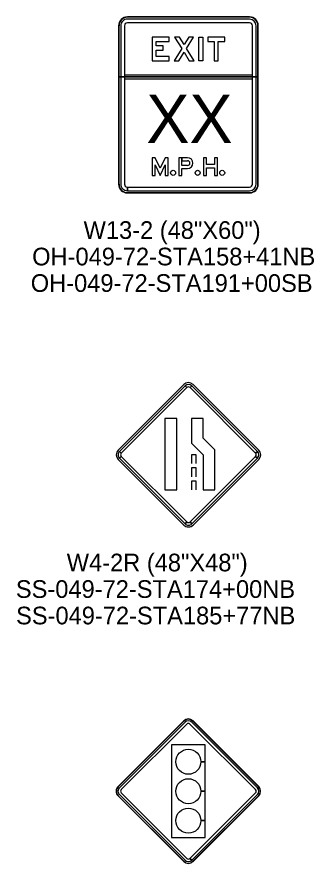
# Model space of a CAD drawing. Extents: x 658976 to 668726, y 639543 to 647196.
# Drawn here: x 665087.8 to 665192.8, y 643541.5 to 643841.1 of the extents above; entities that cross this region are included whole.
import ezdxf

# ---------------------------------------------------------------- set-up
doc = ezdxf.new("R2010")
doc.units = 0
for name, color, linetype in [('R_SIGN - I49', 7, 'Continuous'), ('R_SIGN - Ramps', 7, 'Continuous'), ('R_SIGN_ANNOT_I49', 7, 'Continuous'), ('R_SIGN_ANNOT_RAMPS', 7, 'Continuous')]:
    doc.layers.add(name, color=color, linetype=linetype)

msp = doc.modelspace()

# ---------------------------------------------------------------- linework, layer by layer
at = {"layer": 'R_SIGN - I49'}
for p, q in [((665146.76, 643711.12), (665123.56, 643687.92)), ((665147.22, 643710.66), (665147.87, 643710.01)), ((665148.97, 643710.01), (665149.62, 643710.66)), ((665173.28, 643687.92), (665150.08, 643711.12)), ((665144.26, 643699.13), (665140.09, 643699.13)), ((665140.09, 643699.13), (665140.09, 643673.82)), ((665144.26, 643673.82), (665144.26, 643699.13)), ((665153.62, 643699.13), (665149.46, 643699.13)), ((665149.46, 643699.13), (665149.46, 643690.42)), ((665153.62, 643692.15), (665153.62, 643699.13)), ((665157.78, 643687.98), (665153.62, 643692.15)), ((665149.46, 643690.42), (665153.62, 643686.26)), ((665124.66, 643686.81), (665124.02, 643687.46)), ((665151.11, 643686.26), (665149.46, 643686.26)), ((665149.46, 643686.26), (665149.46, 643683.15)), ((665151.11, 643683.15), (665151.11, 643686.26)), ((665153.62, 643686.26), (665153.62, 643673.82)), ((665157.78, 643673.82), (665157.78, 643687.98)), ((665172.82, 643687.46), (665172.17, 643686.81)), ((665123.56, 643684.6), (665146.76, 643661.4)), ((665124.02, 643685.06), (665124.66, 643685.71)), ((665150.08, 643661.4), (665173.28, 643684.6)), ((665172.17, 643685.71), (665172.82, 643685.06)), ((665151.11, 643681.59), (665149.46, 643681.59)), ((665149.46, 643681.59), (665149.46, 643678.48)), ((665151.11, 643678.48), (665151.11, 643681.59)), ((665151.11, 643676.93), (665149.46, 643676.93)), ((665149.46, 643676.93), (665149.46, 643673.82)), ((665151.11, 643673.82), (665151.11, 643676.93)), ((665140.09, 643673.82), (665144.26, 643673.82)), ((665153.62, 643673.82), (665157.78, 643673.82)), ((665147.87, 643662.51), (665147.22, 643661.86)), ((665149.62, 643661.86), (665148.97, 643662.51))]:
    msp.add_line(p, q, dxfattribs=at)
for points in [[(665123.56, 643687.92), (665146.76, 643711.12)], [(665150.08, 643711.12), (665173.28, 643687.92)], [(665146.76, 643661.4), (665123.56, 643684.6)], [(665173.28, 643684.6), (665150.08, 643661.4)]]:
    msp.add_lwpolyline(points, dxfattribs=at)
for points in [[(665147.22, 643710.66), (665124.02, 643687.46), (665124.66, 643686.81), (665147.87, 643710.01), (665147.22, 643710.66)], [(665172.82, 643687.46), (665149.62, 643710.66), (665148.97, 643710.01), (665172.17, 643686.81), (665172.82, 643687.46)], [(665124.02, 643685.06), (665147.22, 643661.86), (665147.87, 643662.51), (665124.66, 643685.71), (665124.02, 643685.06)], [(665149.62, 643661.86), (665172.82, 643685.06), (665172.17, 643685.71), (665148.97, 643662.51), (665149.62, 643661.86)]]:
    msp.add_lwpolyline(points, close=True, dxfattribs=at)
for centre, radius, start, end in [((665148.42, 643709.46), 2.34, 45, 134.9997), ((665148.42, 643709.46), 2.34, 45, 135), ((665148.42, 643709.46), 1.69, 45, 134.9997), ((665148.42, 643709.46), 0.781, 45, 134.9997), ((665125.22, 643686.26), 2.34, 134.9997, 225), ((665125.22, 643686.26), 2.34, 135, 225), ((665125.22, 643686.26), 1.69, 134.9997, 225), ((665125.22, 643686.26), 0.781, 134.9997, 225), ((665171.62, 643686.26), 0.781, 315.0002, 44.9998), ((665171.62, 643686.26), 1.69, 315.0002, 44.9998), ((665171.62, 643686.26), 2.34, 315.0002, 44.9998), ((665171.62, 643686.26), 2.34, 315, 45), ((665148.42, 643663.06), 0.781, 225, 315.0002), ((665148.42, 643663.06), 2.34, 225, 315.0002), ((665148.42, 643663.06), 2.34, 225, 315), ((665148.42, 643663.06), 1.69, 225, 315.0002)]:
    msp.add_arc(centre, radius, start, end, dxfattribs=at)
at = {"layer": 'R_SIGN - Ramps'}
for p, q in [((665170.03, 643841.14), (665126.81, 643841.14)), ((665170.03, 643841.14), (665126.81, 643841.14)), ((665126.81, 643841.01), (665126.81, 643841.01)), ((665170.03, 643841.01), (665126.81, 643841.01)), ((665170.03, 643840.36), (665126.81, 643840.36)), ((665170.03, 643839.07), (665126.81, 643839.07)), ((665170.03, 643841.01), (665170.03, 643841.01)), ((665123.72, 643838.03), (665123.72, 643819.9)), ((665123.72, 643838.03), (665123.72, 643782)), ((665123.85, 643838.03), (665123.85, 643782)), ((665123.85, 643838.03), (665123.85, 643838.03)), ((665124.49, 643838.03), (665124.49, 643782)), ((665125.78, 643838.03), (665125.78, 643782)), ((665171.05, 643782), (665171.05, 643838.03)), ((665172.34, 643782), (665172.34, 643838.03)), ((665172.98, 643838.03), (665172.98, 643838.03)), ((665172.98, 643782), (665172.98, 643838.03)), ((665173.11, 643819.9), (665173.11, 643838.03)), ((665173.11, 643782), (665173.11, 643838.03)), ((665173.11, 643819.9), (665123.72, 643819.9)), ((665123.72, 643819.9), (665123.72, 643782)), ((665123.72, 643819.9), (665173.11, 643819.9)), ((665171.05, 643820.55), (665125.78, 643820.55)), ((665125.78, 643820.55), (665125.78, 643819.25)), ((665171.05, 643820.55), (665125.78, 643820.55)), ((665125.78, 643820.55), (665125.78, 643819.25)), ((665171.05, 643820.55), (665125.78, 643820.55)), ((665125.78, 643820.55), (665125.78, 643819.25)), ((665125.78, 643819.25), (665171.05, 643819.25)), ((665125.78, 643819.25), (665171.05, 643819.25)), ((665125.78, 643819.25), (665171.05, 643819.25)), ((665171.05, 643819.25), (665171.05, 643820.55)), ((665171.05, 643819.25), (665171.05, 643820.55)), ((665171.05, 643819.25), (665171.05, 643820.55)), ((665173.11, 643782), (665173.11, 643819.9)), ((665148.12, 643788.61), (665146.11, 643788.61)), ((665146.11, 643787.52), (665148.11, 643787.52)), ((665123.85, 643782), (665123.85, 643782)), ((665172.98, 643782), (665172.98, 643782)), ((665126.81, 643779.66), (665126.81, 643780.96)), ((665126.81, 643778.88), (665126.81, 643779.01)), ((665126.81, 643779.01), (665126.81, 643779.01)), ((665126.81, 643779.01), (665170.03, 643779.01)), ((665126.81, 643779.01), (665126.81, 643778.88)), ((665126.81, 643778.88), (665170.03, 643778.88)), ((665126.81, 643778.88), (665170.03, 643778.88)), ((665126.82, 643780.96), (665170.03, 643780.96)), ((665126.82, 643780.96), (665126.82, 643779.66)), ((665126.82, 643779.66), (665170.03, 643779.66)), ((665170.03, 643779.01), (665170.03, 643779.01)), ((665146.73, 643592.12), (665123.52, 643568.91)), ((665146.73, 643592.12), (665123.52, 643568.91)), ((665146.73, 643592.12), (665123.52, 643568.91)), ((665146.73, 643592.12), (665123.52, 643568.91)), ((665146.8, 643592.05), (665123.59, 643568.85)), ((665146.8, 643592.05), (665123.59, 643568.85)), ((665147.19, 643591.66), (665123.98, 643568.45)), ((665147.19, 643591.66), (665123.98, 643568.45)), ((665147.83, 643591.02), (665124.62, 643567.81)), ((665147.83, 643591.02), (665124.62, 643567.81)), ((665146.73, 643592.12), (665146.73, 643592.12)), ((665146.73, 643592.12), (665146.73, 643592.12)), ((665146.73, 643592.12), (665146.73, 643592.12)), ((665146.73, 643592.12), (665146.73, 643592.12)), ((665146.8, 643592.05), (665146.8, 643592.05)), ((665146.8, 643592.05), (665146.8, 643592.05)), ((665147.19, 643591.66), (665147.19, 643591.66)), ((665147.19, 643591.66), (665147.19, 643591.66)), ((665147.83, 643591.02), (665147.83, 643591.01)), ((665147.83, 643591.02), (665147.83, 643591.01)), ((665148.94, 643591.01), (665148.94, 643591.02)), ((665172.15, 643567.81), (665148.94, 643591.02)), ((665148.94, 643591.01), (665148.94, 643591.02)), ((665172.15, 643567.81), (665148.94, 643591.02)), ((665172.79, 643568.45), (665149.58, 643591.66)), ((665149.58, 643591.66), (665149.58, 643591.66)), ((665172.79, 643568.45), (665149.58, 643591.66)), ((665149.58, 643591.66), (665149.58, 643591.66)), ((665149.97, 643592.05), (665149.97, 643592.05)), ((665173.18, 643568.85), (665149.97, 643592.05)), ((665149.97, 643592.05), (665149.97, 643592.05)), ((665173.18, 643568.85), (665149.97, 643592.05)), ((665173.25, 643568.91), (665150.04, 643592.12)), ((665150.04, 643592.12), (665150.04, 643592.12)), ((665173.25, 643568.91), (665150.04, 643592.12)), ((665150.04, 643592.12), (665150.04, 643592.12)), ((665173.25, 643568.91), (665150.04, 643592.12)), ((665150.04, 643592.12), (665150.04, 643592.12)), ((665173.25, 643568.91), (665150.04, 643592.12)), ((665150.04, 643592.12), (665150.04, 643592.12)), ((665123.52, 643568.91), (665123.52, 643568.91)), ((665123.52, 643568.91), (665123.52, 643568.91)), ((665123.52, 643568.91), (665123.52, 643568.91)), ((665123.52, 643568.91), (665123.52, 643568.91)), ((665123.59, 643568.84), (665123.59, 643568.85)), ((665123.59, 643568.84), (665123.59, 643568.85)), ((665123.98, 643568.45), (665123.98, 643568.45)), ((665123.98, 643568.45), (665123.98, 643568.45)), ((665124.63, 643567.81), (665124.62, 643567.81)), ((665124.63, 643567.81), (665124.62, 643567.81)), ((665124.62, 643566.7), (665147.83, 643543.5)), ((665124.62, 643566.7), (665124.63, 643566.7)), ((665124.62, 643566.7), (665147.83, 643543.5)), ((665124.62, 643566.7), (665124.63, 643566.7)), ((665148.94, 643543.5), (665172.15, 643566.7)), ((665148.94, 643543.5), (665172.15, 643566.7)), ((665172.15, 643567.81), (665172.14, 643567.81)), ((665172.15, 643567.81), (665172.14, 643567.81)), ((665172.14, 643566.7), (665172.15, 643566.7)), ((665172.14, 643566.7), (665172.15, 643566.7)), ((665172.79, 643568.45), (665172.79, 643568.45)), ((665172.79, 643568.45), (665172.79, 643568.45)), ((665173.18, 643568.85), (665173.18, 643568.84)), ((665173.18, 643568.85), (665173.18, 643568.84)), ((665173.25, 643568.91), (665173.25, 643568.91)), ((665173.25, 643568.91), (665173.25, 643568.91)), ((665173.25, 643568.91), (665173.25, 643568.91)), ((665173.25, 643568.91), (665173.25, 643568.91)), ((665123.52, 643565.6), (665123.52, 643565.6)), ((665123.52, 643565.6), (665146.73, 643542.39)), ((665123.52, 643565.6), (665123.52, 643565.6)), ((665123.52, 643565.6), (665146.73, 643542.39)), ((665123.52, 643565.6), (665123.52, 643565.6)), ((665123.52, 643565.6), (665146.73, 643542.39)), ((665123.52, 643565.6), (665123.52, 643565.6)), ((665123.52, 643565.6), (665146.73, 643542.39)), ((665123.59, 643565.67), (665146.79, 643542.46)), ((665123.59, 643565.67), (665123.59, 643565.67)), ((665123.59, 643565.67), (665146.79, 643542.46)), ((665123.59, 643565.67), (665123.59, 643565.67)), ((665123.98, 643566.06), (665123.98, 643566.06)), ((665123.98, 643566.06), (665147.19, 643542.85)), ((665123.98, 643566.06), (665123.98, 643566.06)), ((665123.98, 643566.06), (665147.19, 643542.85)), ((665149.59, 643542.85), (665172.79, 643566.06)), ((665149.59, 643542.85), (665172.79, 643566.06)), ((665149.98, 643542.46), (665173.18, 643565.67)), ((665149.98, 643542.46), (665173.18, 643565.67)), ((665150.04, 643542.39), (665173.25, 643565.6)), ((665150.04, 643542.39), (665173.25, 643565.6)), ((665150.04, 643542.39), (665173.25, 643565.6)), ((665150.04, 643542.39), (665173.25, 643565.6)), ((665172.79, 643566.06), (665172.79, 643566.06)), ((665172.79, 643566.06), (665172.79, 643566.06)), ((665173.18, 643565.67), (665173.18, 643565.67)), ((665173.18, 643565.67), (665173.18, 643565.67)), ((665173.25, 643565.6), (665173.25, 643565.6)), ((665173.25, 643565.6), (665173.25, 643565.6)), ((665173.25, 643565.6), (665173.25, 643565.6)), ((665173.25, 643565.6), (665173.25, 643565.6)), ((665152.81, 643556.84), (665152.81, 643556.84)), ((665146.73, 643542.39), (665146.73, 643542.39)), ((665146.73, 643542.39), (665146.73, 643542.39)), ((665146.73, 643542.39), (665146.73, 643542.39)), ((665146.73, 643542.39), (665146.73, 643542.39)), ((665146.8, 643542.46), (665146.79, 643542.46)), ((665146.8, 643542.46), (665146.79, 643542.46)), ((665147.19, 643542.85), (665147.19, 643542.85)), ((665147.19, 643542.85), (665147.19, 643542.85)), ((665147.83, 643543.5), (665147.83, 643543.5)), ((665147.83, 643543.5), (665147.83, 643543.5)), ((665149.58, 643542.85), (665148.94, 643543.5)), ((665148.94, 643543.5), (665148.94, 643543.5)), ((665148.94, 643543.5), (665149.59, 643542.85)), ((665149.58, 643542.85), (665148.94, 643543.5)), ((665148.94, 643543.5), (665148.94, 643543.5)), ((665148.94, 643543.5), (665149.59, 643542.85)), ((665149.58, 643542.85), (665149.58, 643542.85)), ((665149.58, 643542.85), (665149.58, 643542.85)), ((665150.04, 643542.39), (665149.97, 643542.46)), ((665149.97, 643542.46), (665149.97, 643542.46)), ((665150.04, 643542.39), (665149.97, 643542.46)), ((665149.97, 643542.46), (665149.97, 643542.46)), ((665149.98, 643542.46), (665150.04, 643542.39)), ((665149.98, 643542.46), (665150.04, 643542.39)), ((665150.04, 643542.39), (665150.04, 643542.39)), ((665150.04, 643542.39), (665150.04, 643542.39))]:
    msp.add_line(p, q, dxfattribs=at)
for points in [[(665141.6, 643827.11), (665136.97, 643827.11), (665136.97, 643829.43), (665139.42, 643829.43), (665139.42, 643830.88), (665136.97, 643830.88), (665136.97, 643832.51), (665141.6, 643832.51), (665141.6, 643833.96), (665135.55, 643833.96), (665135.55, 643825.66), (665141.6, 643825.66)], [(665141.6, 643827.11), (665136.97, 643827.11), (665136.97, 643829.43), (665139.42, 643829.43), (665139.42, 643830.88), (665136.97, 643830.88), (665136.97, 643832.51), (665141.6, 643832.51), (665141.6, 643833.96), (665135.55, 643833.96), (665135.55, 643825.66), (665141.6, 643825.66)], [(665141.6, 643827.11), (665136.97, 643827.11), (665136.97, 643829.43), (665139.42, 643829.43), (665139.42, 643830.88), (665136.97, 643830.88), (665136.97, 643832.51), (665141.6, 643832.51), (665141.6, 643833.96), (665135.55, 643833.96), (665135.55, 643825.66), (665141.6, 643825.66)], [(665143.31, 643825.66), (665144.99, 643825.66), (665146.85, 643828.64), (665148.72, 643825.66), (665150.4, 643825.66), (665147.69, 643829.99), (665150.17, 643833.96), (665148.49, 643833.96), (665146.85, 643831.34), (665145.22, 643833.96), (665143.53, 643833.96), (665146.01, 643829.99)], [(665143.31, 643825.66), (665144.99, 643825.66), (665146.85, 643828.64), (665148.72, 643825.66), (665150.4, 643825.66), (665147.69, 643829.99), (665150.17, 643833.96), (665148.49, 643833.96), (665146.85, 643831.34), (665145.22, 643833.96), (665143.53, 643833.96), (665146.01, 643829.99)], [(665143.31, 643825.66), (665144.99, 643825.66), (665146.85, 643828.64), (665148.72, 643825.66), (665150.4, 643825.66), (665147.69, 643829.99), (665150.17, 643833.96), (665148.49, 643833.96), (665146.85, 643831.34), (665145.22, 643833.96), (665143.53, 643833.96), (665146.01, 643829.99)], [(665152.11, 643825.66), (665152.11, 643833.96), (665153.53, 643833.96), (665153.53, 643825.66)], [(665152.11, 643825.66), (665152.11, 643833.96), (665153.53, 643833.96), (665153.53, 643825.66)], [(665152.11, 643825.66), (665152.11, 643833.96), (665153.53, 643833.96), (665153.53, 643825.66)], [(665155.24, 643832.51), (665157.55, 643832.51), (665157.55, 643825.66), (665158.97, 643825.66), (665158.97, 643832.51), (665161.28, 643832.51), (665161.28, 643833.96), (665155.24, 643833.96)], [(665155.24, 643832.51), (665157.55, 643832.51), (665157.55, 643825.66), (665158.97, 643825.66), (665158.97, 643832.51), (665161.28, 643832.51), (665161.28, 643833.96), (665155.24, 643833.96)], [(665155.24, 643832.51), (665157.55, 643832.51), (665157.55, 643825.66), (665158.97, 643825.66), (665158.97, 643832.51), (665161.28, 643832.51), (665161.28, 643833.96), (665155.24, 643833.96)], [(665136.66, 643788.86), (665138.44, 643785.11), (665140.22, 643788.86), (665140.22, 643785.11), (665141.28, 643785.11), (665141.28, 643791.33), (665140.21, 643791.33), (665138.44, 643787.6), (665136.67, 643791.33), (665135.6, 643791.33), (665135.6, 643785.11), (665136.66, 643785.11)], [(665136.66, 643788.86), (665138.44, 643785.11), (665140.22, 643788.86), (665140.22, 643785.11), (665141.28, 643785.11), (665141.28, 643791.33), (665140.21, 643791.33), (665138.44, 643787.6), (665136.67, 643791.33), (665135.6, 643791.33), (665135.6, 643785.11), (665136.66, 643785.11)], [(665136.66, 643788.86), (665138.44, 643785.11), (665140.22, 643788.86), (665140.22, 643785.11), (665141.28, 643785.11), (665141.28, 643791.33), (665140.21, 643791.33), (665138.44, 643787.6), (665136.67, 643791.33), (665135.6, 643791.33), (665135.6, 643785.11), (665136.66, 643785.11)], [(665157.6, 643788.9), (665154.81, 643788.9), (665154.81, 643791.33), (665153.74, 643791.33), (665153.74, 643785.11), (665154.81, 643785.11), (665154.81, 643787.81), (665157.6, 643787.81), (665157.6, 643785.11), (665158.67, 643785.11), (665158.67, 643791.33), (665157.6, 643791.33)], [(665157.6, 643788.9), (665154.81, 643788.9), (665154.81, 643791.33), (665153.74, 643791.33), (665153.74, 643785.11), (665154.81, 643785.11), (665154.81, 643787.81), (665157.6, 643787.81), (665157.6, 643785.11), (665158.67, 643785.11), (665158.67, 643791.33), (665157.6, 643791.33)], [(665157.6, 643788.9), (665154.81, 643788.9), (665154.81, 643791.33), (665153.74, 643791.33), (665153.74, 643785.11), (665154.81, 643785.11), (665154.81, 643787.81), (665157.6, 643787.81), (665157.6, 643785.11), (665158.67, 643785.11), (665158.67, 643791.33), (665157.6, 643791.33)]]:
    msp.add_lwpolyline(points, close=True, dxfattribs=at)
for points in [[(665148.11, 643791.33), (665145.05, 643791.33), (665145.05, 643785.11), (665146.11, 643785.11), (665146.11, 643787.52)], [(665146.11, 643791.33), (665145.05, 643791.33), (665145.05, 643785.11), (665146.11, 643785.11), (665146.11, 643787.52), (665148.11, 643787.52)], [(665146.11, 643791.33), (665145.05, 643791.33), (665145.05, 643785.11), (665146.11, 643785.11), (665146.11, 643787.52), (665148.11, 643787.52)], [(665148.11, 643791.33), (665146.11, 643791.33), (665146.11, 643790.24), (665148.12, 643790.24)], [(665148.12, 643788.61), (665146.11, 643788.61), (665146.11, 643791.33)], [(665148.11, 643791.33), (665146.11, 643791.33), (665146.11, 643790.24), (665148.12, 643790.24)], [(665148.12, 643788.61), (665146.11, 643788.61), (665146.11, 643791.33)], [(665146.11, 643788.61), (665146.11, 643790.24), (665148.12, 643790.24)], [(665152.81, 643577.67), (665154.37, 643577.67), (665154.37, 643583.65), (665142.4, 643583.65), (665142.4, 643550.85), (665154.37, 643550.85), (665154.37, 643556.84), (665152.81, 643556.84)], [(665152.81, 643567.25), (665154.37, 643567.25), (665154.37, 643577.67), (665152.81, 643577.67)], [(665152.81, 643556.84), (665154.37, 643556.84), (665154.37, 643567.25), (665152.81, 643567.25)]]:
    msp.add_lwpolyline(points, dxfattribs=at)
for centre, major_axis, ratio, start_param, end_param in [((665126.81, 643838.03), (0, 3.11), 0.991667, 6.283185, 7.853982), ((665126.81, 643838.03), (0, 3.11), 0.991667, 6.283185, 7.853982), ((665126.81, 643838.03), (0, 2.98), 0.991667, 6.283185, 7.853982), ((665126.81, 643838.03), (0, 2.33), 0.991667, 6.283185, 7.853982), ((665126.81, 643838.03), (0, 1.04), 0.991667, 6.283185, 7.853982), ((665170.03, 643838.03), (0, 3.11), 0.991667, 4.712389, 6.283185), ((665170.03, 643838.03), (0, 3.11), 0.991667, 4.712389, 6.283185), ((665170.03, 643838.03), (0, 2.98), 0.991667, 4.712389, 6.283185), ((665170.03, 643838.03), (0, 2.33), 0.991667, 4.712389, 6.283185), ((665170.03, 643838.03), (0, 1.04), 0.991667, 4.712389, 6.283185), ((665148.11, 643789.43), (0, 1.91), 0.976792, 3.141593, 6.283185), ((665148.11, 643789.43), (0, 1.91), 0.976792, 3.141593, 6.283185), ((665148.11, 643789.43), (0, 1.91), 0.976792, 3.141593, 6.283185), ((665148.12, 643789.43), (0, 0.817), 0.976792, 3.141593, 6.283185), ((665148.12, 643789.43), (0, 0.817), 0.976792, 3.141593, 6.283185), ((665148.12, 643789.43), (0, 0.817), 0.976792, 3.141593, 6.283185), ((665126.81, 643782), (0, 3.11), 0.991667, 1.570796, 3.141593), ((665126.81, 643782), (0, 3.11), 0.991667, 1.570796, 3.141593), ((665126.81, 643782), (0, 2.98), 0.991667, 1.570796, 3.141593), ((665126.81, 643782), (0, 2.33), 0.991667, 1.570796, 3.141593), ((665126.81, 643782), (0, 1.04), 0.991667, 1.570796, 3.141593), ((665170.03, 643782), (0, 3.11), 0.991667, 3.141593, 4.712389), ((665170.03, 643782), (0, 2.33), 0.991667, 3.141593, 4.712389), ((665170.03, 643782), (0, 1.04), 0.991667, 3.141593, 4.712389), ((665170.03, 643782), (0, 3.11), 0.991667, 3.141593, 4.712389), ((665170.03, 643782), (0, 2.98), 0.991667, 3.141593, 4.712389), ((665148.38, 643590.46), (2.34, 0), 0.999979, 0.785398, 2.356194), ((665148.38, 643590.46), (2.34, 0), 0.999979, 0.785398, 2.356194), ((665148.38, 643590.46), (2.34, 0), 0.999979, 0.785398, 2.356194), ((665148.38, 643590.46), (2.34, 0), 0.999979, 0.785398, 2.356194), ((665148.38, 643590.46), (2.25, 0), 0.999979, 0.785398, 2.356194), ((665148.38, 643590.46), (2.25, 0), 0.999979, 0.785398, 2.356194), ((665148.38, 643590.46), (1.69, 0), 0.999979, 0.785398, 2.356194), ((665148.38, 643590.46), (1.69, 0), 0.999979, 0.785398, 2.356194), ((665148.38, 643590.46), (0.781, 0), 0.999979, 0.785398, 2.356194), ((665148.38, 643590.46), (0.781, 0), 0.999979, 0.785398, 2.356194), ((665148.38, 643577.67), (4.43, 0), 0.999979, 0.000093, 6.283185), ((665148.38, 643567.25), (4.43, 0), 0.999979, 0.000093, 6.283185), ((665125.18, 643567.25), (2.34, 0), 0.999979, 2.356194, 3.926991), ((665125.18, 643567.25), (2.34, 0), 0.999979, 2.356194, 3.926991), ((665125.18, 643567.25), (2.34, 0), 0.999979, 2.356194, 3.926991), ((665125.18, 643567.25), (2.34, 0), 0.999979, 2.356194, 3.926991), ((665125.18, 643567.25), (2.25, 0), 0.999979, 2.356194, 3.926991), ((665125.18, 643567.25), (2.25, 0), 0.999979, 2.356194, 3.926991), ((665125.18, 643567.25), (1.69, 0), 0.999979, 2.356194, 3.926991), ((665125.18, 643567.25), (1.69, 0), 0.999979, 2.356194, 3.926991), ((665125.18, 643567.25), (0.781, 0), 0.999979, 2.356194, 3.926991), ((665125.18, 643567.25), (0.781, 0), 0.999979, 2.356194, 3.926991), ((665171.59, 643567.25), (0.781, 0), 0.999979, 5.497787, 7.068583), ((665171.59, 643567.25), (0.781, 0), 0.999979, 5.497787, 7.068583), ((665171.59, 643567.25), (1.69, 0), 0.999979, 5.497787, 7.068583), ((665171.59, 643567.25), (1.69, 0), 0.999979, 5.497787, 7.068583), ((665171.59, 643567.25), (2.25, 0), 0.999979, 5.497787, 7.068583), ((665171.59, 643567.25), (2.25, 0), 0.999979, 5.497787, 7.068583), ((665171.59, 643567.25), (2.34, 0), 0.999979, 5.497787, 7.068583), ((665171.59, 643567.25), (2.34, 0), 0.999979, 5.497787, 7.068583), ((665171.59, 643567.25), (2.34, 0), 0.999979, 5.497787, 7.068583), ((665171.59, 643567.25), (2.34, 0), 0.999979, 5.497787, 7.068583), ((665148.38, 643556.84), (4.43, 0), 0.999979, 0.000093, 6.283185), ((665148.38, 643544.05), (2.34, 0), 0.999979, 3.926991, 5.497787), ((665148.38, 643544.05), (2.34, 0), 0.999979, 3.926991, 5.497787), ((665148.38, 643544.05), (2.34, 0), 0.999979, 3.926991, 5.497787), ((665148.38, 643544.05), (2.34, 0), 0.999979, 3.926991, 5.497787), ((665148.38, 643544.05), (2.25, 0), 0.999979, 3.926991, 5.497787), ((665148.38, 643544.05), (2.25, 0), 0.999979, 3.926991, 5.497787), ((665148.38, 643544.05), (1.69, 0), 0.999979, 3.926991, 5.497787), ((665148.38, 643544.05), (1.69, 0), 0.999979, 3.926991, 5.497787), ((665148.38, 643544.05), (0.781, 0), 0.999979, 3.926991, 5.497787), ((665148.38, 643544.05), (0.781, 0), 0.999979, 3.926991, 5.497787)]:
    msp.add_ellipse(centre, major_axis=major_axis, ratio=ratio, start_param=start_param, end_param=end_param, dxfattribs=at)
for centre in [(665142.97, 643786), (665142.97, 643786), (665142.97, 643786), (665151.66, 643786), (665151.66, 643786), (665151.66, 643786), (665160.35, 643786), (665160.35, 643786), (665160.35, 643786)]:
    msp.add_ellipse(centre, major_axis=(0, 0.89), ratio=0.991667, dxfattribs=at)

# ---------------------------------------------------------------- texts
msp.add_text('XX', height=17.088, rotation=360, dxfattribs=at).set_placement((665133.52, 643796.58))
at = {"layer": 'R_SIGN_ANNOT_I49'}
for s, p in [('W4-2R (48"X48")', (665105.37, 643645.02)), ('SS-049-72-STA174+00NB', (665087.39, 643635.64)), ('SS-049-72-STA185+77NB', (665087.46, 643626.27))]:
    msp.add_text(s, height=6.25, rotation=360, dxfattribs=at).set_placement(p)
at = {"layer": 'R_SIGN_ANNOT_RAMPS'}
for s, p in [('W13-2 (48"X60")', (665111.33, 643762.63)), ('OH-049-72-STA158+41NB', (665093.15, 643753.26)), ('OH-049-72-STA191+00SB', (665092.65, 643743.88))]:
    msp.add_text(s, height=6.25, dxfattribs=at).set_placement(p)

doc.saveas('drawing.dxf')
